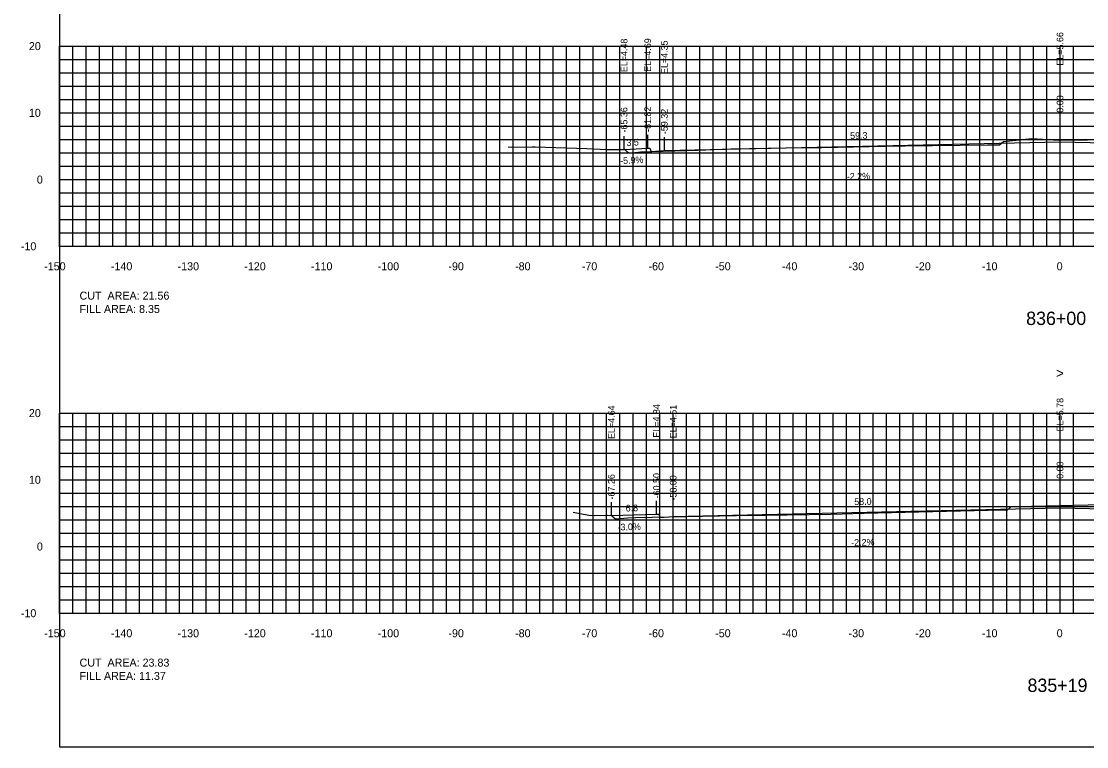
# Model space of a CAD drawing. Extents: x 1797419 to 1809236, y 248759 to 251512.
# Drawn here: x 1808595.3 to 1808755, y 250854.9 to 250963.6 of the extents above; entities that cross this region are included whole.
import ezdxf

# ---------------------------------------------------------------- set-up
doc = ezdxf.new("R2010")
doc.units = 0
for name, color, linetype in [('1', 7, 'Continuous'), ('10', 7, 'Continuous'), ('3', 7, 'Continuous'), ('31', 7, 'Continuous'), ('4', 7, 'Continuous'), ('60', 7, 'Continuous'), ('ANNO-TXT', 7, 'Continuous'), ('CL-CNST', 7, 'Continuous'), ('Level 62', 7, 'Continuous'), ('M-ROADS', 7, 'Continuous')]:
    doc.layers.add(name, color=color, linetype=linetype)

msp = doc.modelspace()

# ---------------------------------------------------------------- linework, layer by layer
for p, q in [((1808751, 250945.55), (1808751, 250947.55)), ((1808685.64, 250944.37), (1808685.64, 250946.37)), ((1808689.18, 250944.58), (1808689.18, 250946.58)), ((1808691.68, 250944.24), (1808691.68, 250946.24)), ((1808683.74, 250889.53), (1808683.74, 250891.53)), ((1808690.5, 250889.73), (1808690.5, 250891.73)), ((1808693, 250889.4), (1808693, 250891.4)), ((1808751, 250890.67), (1808751, 250892.67))]:
    msp.add_line(p, q)
msp.add_lwpolyline([(1808601, 250854.89), (1808901, 250854.89), (1808901, 251044.89), (1808601, 251044.89)], close=True)
at = {"layer": '60'}
for p, q in [((1808600.94, 250959.89), (1808601, 250959.89)), ((1808601, 250929.89), (1808601, 250959.89)), ((1808600.94, 250949.89), (1808601, 250949.89)), ((1808600.94, 250939.89), (1808601, 250939.89)), ((1808600.94, 250929.89), (1808601, 250929.89)), ((1808601, 250929.89), (1808901, 250929.89)), ((1808601, 250929.83), (1808601, 250929.89)), ((1808611, 250929.83), (1808611, 250929.89)), ((1808621, 250929.83), (1808621, 250929.89)), ((1808631, 250929.83), (1808631, 250929.89)), ((1808641, 250929.83), (1808641, 250929.89)), ((1808651, 250929.83), (1808651, 250929.89)), ((1808661, 250929.83), (1808661, 250929.89)), ((1808671, 250929.83), (1808671, 250929.89)), ((1808681, 250929.83), (1808681, 250929.89)), ((1808691, 250929.83), (1808691, 250929.89)), ((1808701, 250929.83), (1808701, 250929.89)), ((1808711, 250929.83), (1808711, 250929.89)), ((1808721, 250929.83), (1808721, 250929.89)), ((1808731, 250929.83), (1808731, 250929.89)), ((1808741, 250929.83), (1808741, 250929.89)), ((1808751, 250929.83), (1808751, 250929.89)), ((1808600.94, 250904.89), (1808601, 250904.89)), ((1808601, 250874.89), (1808601, 250904.89)), ((1808600.94, 250894.89), (1808601, 250894.89)), ((1808600.94, 250884.89), (1808601, 250884.89)), ((1808600.94, 250874.89), (1808601, 250874.89)), ((1808601, 250874.89), (1808901, 250874.89)), ((1808601, 250874.83), (1808601, 250874.89)), ((1808611, 250874.83), (1808611, 250874.89)), ((1808621, 250874.83), (1808621, 250874.89)), ((1808631, 250874.83), (1808631, 250874.89)), ((1808641, 250874.83), (1808641, 250874.89)), ((1808651, 250874.83), (1808651, 250874.89)), ((1808661, 250874.83), (1808661, 250874.89)), ((1808671, 250874.83), (1808671, 250874.89)), ((1808681, 250874.83), (1808681, 250874.89)), ((1808691, 250874.83), (1808691, 250874.89)), ((1808701, 250874.83), (1808701, 250874.89)), ((1808711, 250874.83), (1808711, 250874.89)), ((1808721, 250874.83), (1808721, 250874.89)), ((1808731, 250874.83), (1808731, 250874.89)), ((1808741, 250874.83), (1808741, 250874.89)), ((1808751, 250874.83), (1808751, 250874.89))]:
    msp.add_line(p, q, dxfattribs=at)
at = {"layer": 'CL-CNST'}
for points in [[(1808685.64, 250944.37), (1808689.18, 250944.58), (1808689.51, 250944.58), (1808689.68, 250944.08), (1808691.68, 250944.24), (1808751, 250945.55), (1808809.68, 250944.26), (1808811.68, 250944.09), (1808811.84, 250944.59), (1808812.17, 250944.59), (1808814.17, 250944.67), (1808819.17, 250944.77), (1808820.17, 250944.81), (1808821.67, 250945.31)], [(1808683.74, 250889.53), (1808690.5, 250889.73), (1808690.83, 250889.73), (1808691, 250889.23), (1808693, 250889.4), (1808751, 250890.67), (1808809, 250889.4), (1808811, 250889.23), (1808811.17, 250889.73), (1808811.5, 250889.73), (1808813.5, 250889.81), (1808818.5, 250889.91), (1808819.5, 250889.95), (1808820.39, 250890.25)]]:
    msp.add_lwpolyline(points, dxfattribs=at)
at = {"layer": 'Level 62'}
for p, q in [((1808601, 250959.89), (1808901, 250959.89)), ((1808601, 250929.89), (1808601, 250959.89)), ((1808603, 250929.89), (1808603, 250959.89)), ((1808605, 250929.89), (1808605, 250959.89)), ((1808607, 250929.89), (1808607, 250959.89)), ((1808609, 250929.89), (1808609, 250959.89)), ((1808611, 250929.89), (1808611, 250959.89)), ((1808613, 250929.89), (1808613, 250959.89)), ((1808615, 250929.89), (1808615, 250959.89)), ((1808617, 250929.89), (1808617, 250959.89)), ((1808619, 250929.89), (1808619, 250959.89)), ((1808621, 250929.89), (1808621, 250959.89)), ((1808623, 250929.89), (1808623, 250959.89)), ((1808625, 250929.89), (1808625, 250959.89)), ((1808627, 250929.89), (1808627, 250959.89)), ((1808629, 250929.89), (1808629, 250959.89)), ((1808631, 250929.89), (1808631, 250959.89)), ((1808633, 250929.89), (1808633, 250959.89)), ((1808635, 250929.89), (1808635, 250959.89)), ((1808637, 250929.89), (1808637, 250959.89)), ((1808639, 250929.89), (1808639, 250959.89)), ((1808641, 250929.89), (1808641, 250959.89)), ((1808643, 250929.89), (1808643, 250959.89)), ((1808645, 250929.89), (1808645, 250959.89)), ((1808647, 250929.89), (1808647, 250959.89)), ((1808649, 250929.89), (1808649, 250959.89)), ((1808651, 250929.89), (1808651, 250959.89)), ((1808653, 250929.89), (1808653, 250959.89)), ((1808655, 250929.89), (1808655, 250959.89)), ((1808657, 250929.89), (1808657, 250959.89)), ((1808659, 250929.89), (1808659, 250959.89)), ((1808661, 250929.89), (1808661, 250959.89)), ((1808663, 250929.89), (1808663, 250959.89)), ((1808665, 250929.89), (1808665, 250959.89)), ((1808667, 250929.89), (1808667, 250959.89)), ((1808669, 250929.89), (1808669, 250959.89)), ((1808671, 250929.89), (1808671, 250959.89)), ((1808673, 250929.89), (1808673, 250959.89)), ((1808675, 250929.89), (1808675, 250959.89)), ((1808677, 250929.89), (1808677, 250959.89)), ((1808679, 250929.89), (1808679, 250959.89)), ((1808681, 250929.89), (1808681, 250959.89)), ((1808683, 250929.89), (1808683, 250959.89)), ((1808685, 250929.89), (1808685, 250959.89)), ((1808687, 250929.89), (1808687, 250959.89)), ((1808689, 250929.89), (1808689, 250959.89)), ((1808691, 250929.89), (1808691, 250959.89)), ((1808693, 250929.89), (1808693, 250959.89)), ((1808695, 250929.89), (1808695, 250959.89)), ((1808697, 250929.89), (1808697, 250959.89)), ((1808699, 250929.89), (1808699, 250959.89)), ((1808701, 250929.89), (1808701, 250959.89)), ((1808703, 250929.89), (1808703, 250959.89)), ((1808705, 250929.89), (1808705, 250959.89)), ((1808707, 250929.89), (1808707, 250959.89)), ((1808709, 250929.89), (1808709, 250959.89)), ((1808711, 250929.89), (1808711, 250959.89)), ((1808713, 250929.89), (1808713, 250959.89)), ((1808715, 250929.89), (1808715, 250959.89)), ((1808717, 250929.89), (1808717, 250959.89)), ((1808719, 250929.89), (1808719, 250959.89)), ((1808721, 250929.89), (1808721, 250959.89)), ((1808723, 250929.89), (1808723, 250959.89)), ((1808725, 250929.89), (1808725, 250959.89)), ((1808727, 250929.89), (1808727, 250959.89)), ((1808729, 250929.89), (1808729, 250959.89)), ((1808731, 250929.89), (1808731, 250959.89)), ((1808733, 250929.89), (1808733, 250959.89)), ((1808735, 250929.89), (1808735, 250959.89)), ((1808737, 250929.89), (1808737, 250959.89)), ((1808739, 250929.89), (1808739, 250959.89)), ((1808741, 250929.89), (1808741, 250959.89)), ((1808743, 250929.89), (1808743, 250959.89)), ((1808745, 250929.89), (1808745, 250959.89)), ((1808747, 250929.89), (1808747, 250959.89)), ((1808749, 250929.89), (1808749, 250959.89)), ((1808751, 250929.89), (1808751, 250959.89)), ((1808753, 250929.89), (1808753, 250959.89)), ((1808601, 250957.89), (1808901, 250957.89)), ((1808601, 250955.89), (1808901, 250955.89)), ((1808601, 250953.89), (1808901, 250953.89)), ((1808601, 250951.89), (1808901, 250951.89)), ((1808601, 250949.89), (1808901, 250949.89)), ((1808601, 250947.89), (1808901, 250947.89)), ((1808601, 250945.89), (1808901, 250945.89)), ((1808601, 250943.89), (1808901, 250943.89)), ((1808601, 250941.89), (1808901, 250941.89)), ((1808601, 250939.89), (1808901, 250939.89)), ((1808601, 250937.89), (1808901, 250937.89)), ((1808601, 250935.89), (1808901, 250935.89)), ((1808601, 250933.89), (1808901, 250933.89)), ((1808601, 250931.89), (1808901, 250931.89)), ((1808601, 250929.89), (1808901, 250929.89)), ((1808601, 250904.89), (1808901, 250904.89)), ((1808601, 250874.89), (1808601, 250904.89)), ((1808603, 250874.89), (1808603, 250904.89)), ((1808605, 250874.89), (1808605, 250904.89)), ((1808607, 250874.89), (1808607, 250904.89)), ((1808609, 250874.89), (1808609, 250904.89)), ((1808611, 250874.89), (1808611, 250904.89)), ((1808613, 250874.89), (1808613, 250904.89)), ((1808615, 250874.89), (1808615, 250904.89)), ((1808617, 250874.89), (1808617, 250904.89)), ((1808619, 250874.89), (1808619, 250904.89)), ((1808621, 250874.89), (1808621, 250904.89)), ((1808623, 250874.89), (1808623, 250904.89)), ((1808625, 250874.89), (1808625, 250904.89)), ((1808627, 250874.89), (1808627, 250904.89)), ((1808629, 250874.89), (1808629, 250904.89)), ((1808631, 250874.89), (1808631, 250904.89)), ((1808633, 250874.89), (1808633, 250904.89)), ((1808635, 250874.89), (1808635, 250904.89)), ((1808637, 250874.89), (1808637, 250904.89)), ((1808639, 250874.89), (1808639, 250904.89)), ((1808641, 250874.89), (1808641, 250904.89)), ((1808643, 250874.89), (1808643, 250904.89)), ((1808645, 250874.89), (1808645, 250904.89)), ((1808647, 250874.89), (1808647, 250904.89)), ((1808649, 250874.89), (1808649, 250904.89)), ((1808651, 250874.89), (1808651, 250904.89)), ((1808653, 250874.89), (1808653, 250904.89)), ((1808655, 250874.89), (1808655, 250904.89)), ((1808657, 250874.89), (1808657, 250904.89)), ((1808659, 250874.89), (1808659, 250904.89)), ((1808661, 250874.89), (1808661, 250904.89)), ((1808663, 250874.89), (1808663, 250904.89)), ((1808665, 250874.89), (1808665, 250904.89)), ((1808667, 250874.89), (1808667, 250904.89)), ((1808669, 250874.89), (1808669, 250904.89)), ((1808671, 250874.89), (1808671, 250904.89)), ((1808673, 250874.89), (1808673, 250904.89)), ((1808675, 250874.89), (1808675, 250904.89)), ((1808677, 250874.89), (1808677, 250904.89)), ((1808679, 250874.89), (1808679, 250904.89)), ((1808681, 250874.89), (1808681, 250904.89)), ((1808683, 250874.89), (1808683, 250904.89)), ((1808685, 250874.89), (1808685, 250904.89)), ((1808687, 250874.89), (1808687, 250904.89)), ((1808689, 250874.89), (1808689, 250904.89)), ((1808691, 250874.89), (1808691, 250904.89)), ((1808693, 250874.89), (1808693, 250904.89)), ((1808695, 250874.89), (1808695, 250904.89)), ((1808697, 250874.89), (1808697, 250904.89)), ((1808699, 250874.89), (1808699, 250904.89)), ((1808701, 250874.89), (1808701, 250904.89)), ((1808703, 250874.89), (1808703, 250904.89)), ((1808705, 250874.89), (1808705, 250904.89)), ((1808707, 250874.89), (1808707, 250904.89)), ((1808709, 250874.89), (1808709, 250904.89)), ((1808711, 250874.89), (1808711, 250904.89)), ((1808713, 250874.89), (1808713, 250904.89)), ((1808715, 250874.89), (1808715, 250904.89)), ((1808717, 250874.89), (1808717, 250904.89)), ((1808719, 250874.89), (1808719, 250904.89)), ((1808721, 250874.89), (1808721, 250904.89)), ((1808723, 250874.89), (1808723, 250904.89)), ((1808725, 250874.89), (1808725, 250904.89)), ((1808727, 250874.89), (1808727, 250904.89)), ((1808729, 250874.89), (1808729, 250904.89)), ((1808731, 250874.89), (1808731, 250904.89)), ((1808733, 250874.89), (1808733, 250904.89)), ((1808735, 250874.89), (1808735, 250904.89)), ((1808737, 250874.89), (1808737, 250904.89)), ((1808739, 250874.89), (1808739, 250904.89)), ((1808741, 250874.89), (1808741, 250904.89)), ((1808743, 250874.89), (1808743, 250904.89)), ((1808745, 250874.89), (1808745, 250904.89)), ((1808747, 250874.89), (1808747, 250904.89)), ((1808749, 250874.89), (1808749, 250904.89)), ((1808751, 250874.89), (1808751, 250904.89)), ((1808753, 250874.89), (1808753, 250904.89)), ((1808601, 250902.89), (1808901, 250902.89)), ((1808601, 250900.89), (1808901, 250900.89)), ((1808601, 250898.89), (1808901, 250898.89)), ((1808601, 250896.89), (1808901, 250896.89)), ((1808601, 250894.89), (1808901, 250894.89)), ((1808601, 250892.89), (1808901, 250892.89)), ((1808601, 250890.89), (1808901, 250890.89)), ((1808601, 250888.89), (1808901, 250888.89)), ((1808601, 250886.89), (1808901, 250886.89)), ((1808601, 250884.89), (1808901, 250884.89)), ((1808601, 250882.89), (1808901, 250882.89)), ((1808601, 250880.89), (1808901, 250880.89)), ((1808601, 250878.89), (1808901, 250878.89)), ((1808601, 250876.89), (1808901, 250876.89)), ((1808601, 250874.89), (1808901, 250874.89))]:
    msp.add_line(p, q, dxfattribs=at)
at = {"layer": 'M-ROADS'}
for points in [[(1808668.24, 250944.77), (1808668.7, 250944.74), (1808671.86, 250944.8), (1808672.32, 250944.78), (1808680.06, 250944.54), (1808682.07, 250944.46), (1808683.03, 250944.41), (1808685.64, 250944.37), (1808685.78, 250944.34), (1808686.07, 250944.11), (1808686.42, 250943.87), (1808687.25, 250943.96), (1808688.12, 250944.04), (1808696.63, 250944.28), (1808701.65, 250944.47), (1808712.72, 250944.67), (1808715.26, 250944.7), (1808727.2, 250944.93), (1808727.4, 250944.93), (1808727.8, 250944.93), (1808740.11, 250945.11), (1808740.99, 250945.1), (1808741.92, 250945.09), (1808742.21, 250945.32), (1808742.54, 250945.58), (1808746.77, 250946.04), (1808750.84, 250945.77), (1808759.43, 250945.88)], [(1808678.02, 250890.05), (1808680.34, 250889.61), (1808681.15, 250889.56), (1808683.16, 250889.58), (1808683.74, 250889.53), (1808683.78, 250889.51), (1808684.4, 250889.01), (1808684.51, 250889.02), (1808686.14, 250889.19), (1808687.33, 250889.22), (1808702.44, 250889.54), (1808706.81, 250889.59), (1808716.67, 250889.74), (1808721.62, 250889.88), (1808729.85, 250890.08), (1808740.22, 250890.35), (1808741.39, 250890.38), (1808741.51, 250890.38), (1808743.03, 250890.33), (1808743.07, 250890.36), (1808743.64, 250890.83), (1808744.6, 250890.87), (1808757.33, 250891.21)]]:
    msp.add_lwpolyline(points, dxfattribs=at)

# ---------------------------------------------------------------- texts
at = {"layer": '1'}
for s, p in [('836+00', (1808745.92, 250918.09)), ('835+19', (1808746.12, 250863.09))]:
    msp.add_text(s, height=2, dxfattribs=at).set_placement(p)
at = {"layer": '10'}
for s, p in [('-150', (1808598.7, 250926.29)), ('-140', (1808608.7, 250926.29)), ('-130', (1808618.7, 250926.29)), ('-120', (1808628.7, 250926.29)), ('-110', (1808638.7, 250926.29)), ('-100', (1808648.7, 250926.29)), ('-90', (1808659.3, 250926.29)), ('-80', (1808669.3, 250926.29)), ('-70', (1808679.3, 250926.29)), ('-60', (1808689.3, 250926.29)), ('-50', (1808699.3, 250926.29)), ('-40', (1808709.3, 250926.29)), ('-30', (1808719.3, 250926.29)), ('-20', (1808729.3, 250926.29)), ('-10', (1808739.3, 250926.29)), ('0', (1808750.5, 250926.29)), ('-150', (1808598.7, 250871.29)), ('-140', (1808608.7, 250871.29)), ('-130', (1808618.7, 250871.29)), ('-120', (1808628.7, 250871.29)), ('-110', (1808638.7, 250871.29)), ('-100', (1808648.7, 250871.29)), ('-90', (1808659.3, 250871.29)), ('-80', (1808669.3, 250871.29)), ('-70', (1808679.3, 250871.29)), ('-60', (1808689.3, 250871.29)), ('-50', (1808699.3, 250871.29)), ('-40', (1808709.3, 250871.29)), ('-30', (1808719.3, 250871.29)), ('-20', (1808729.3, 250871.29)), ('-10', (1808739.3, 250871.29)), ('0', (1808750.5, 250871.29))]:
    msp.add_text(s, height=1.2, dxfattribs=at).set_placement(p)
at = {"layer": '3'}
for s, p in [('EL=5.66', (1808751.5, 250956.97)), ('EL=4.48', (1808686.14, 250955.99)), ('EL=4.69', (1808689.68, 250956.04)), ('EL=4.35', (1808692.18, 250955.71)), ('0.00', (1808751.5, 250949.91)), ('-65.36', (1808686.14, 250946.94)), ('-61.82', (1808689.68, 250947.03)), ('-59.32', (1808692.18, 250946.7)), ('EL=4.64', (1808684.24, 250901)), ('EL=4.84', (1808691, 250901.2)), ('EL=4.51', (1808693.5, 250901.11)), ('EL=5.78', (1808751.5, 250902.14)), ('0.00', (1808751.5, 250895.04)), ('-67.26', (1808684.24, 250891.94)), ('-60.50', (1808691, 250892.11)), ('-58.00', (1808693.5, 250891.78))]:
    msp.add_text(s, height=1, rotation=90, dxfattribs=at).set_placement(p)
at = {"layer": '31'}
for s, p in [('20', (1808596.4, 250959.29)), ('10', (1808596.4, 250949.29)), ('0', (1808597.6, 250939.29)), ('-10', (1808595.2, 250929.29)), ('20', (1808596.4, 250904.29)), ('10', (1808596.4, 250894.29)), ('0', (1808597.6, 250884.29)), ('-10', (1808595.2, 250874.29))]:
    msp.add_text(s, height=1.2, dxfattribs=at).set_placement(p)
at = {"layer": '4'}
for s, rotation, p in [('3.5', 3.2968, (1808686.02, 250944.9)), ('59.3', 1.2603, (1808719.54, 250945.96)), ('-5.9%', 3.2968, (1808685.07, 250942.19)), ('-2.2%', 1.2603, (1808719.04, 250939.85)), ('58.0', 1.2603, (1808720.16, 250891.1)), ('6.8', 1.6717, (1808685.89, 250890.13)), ('-3.0%', 1.6717, (1808684.67, 250887.29)), ('-2.2%', 1.2603, (1808719.7, 250884.98))]:
    msp.add_text(s, height=1, rotation=rotation, dxfattribs=at).set_placement(p)
at = {"layer": '60'}
for s, height, p in [('-', 0.0001, (1808601, 250929.89)), ('>', 1.5, (1808750.39, 250910.13)), ('-', 0.0001, (1808601, 250874.89))]:
    msp.add_text(s, height=height, dxfattribs=at).set_placement(p)
at = {"layer": 'ANNO-TXT'}
for s, p in [('CUT  AREA: 21.56', (1808604, 250921.89)), ('FILL AREA: 8.35', (1808604, 250919.89)), ('CUT  AREA: 23.83', (1808604, 250866.89)), ('FILL AREA: 11.37', (1808604, 250864.89))]:
    msp.add_text(s, height=1.2, dxfattribs=at).set_placement(p)

doc.saveas('drawing.dxf')
